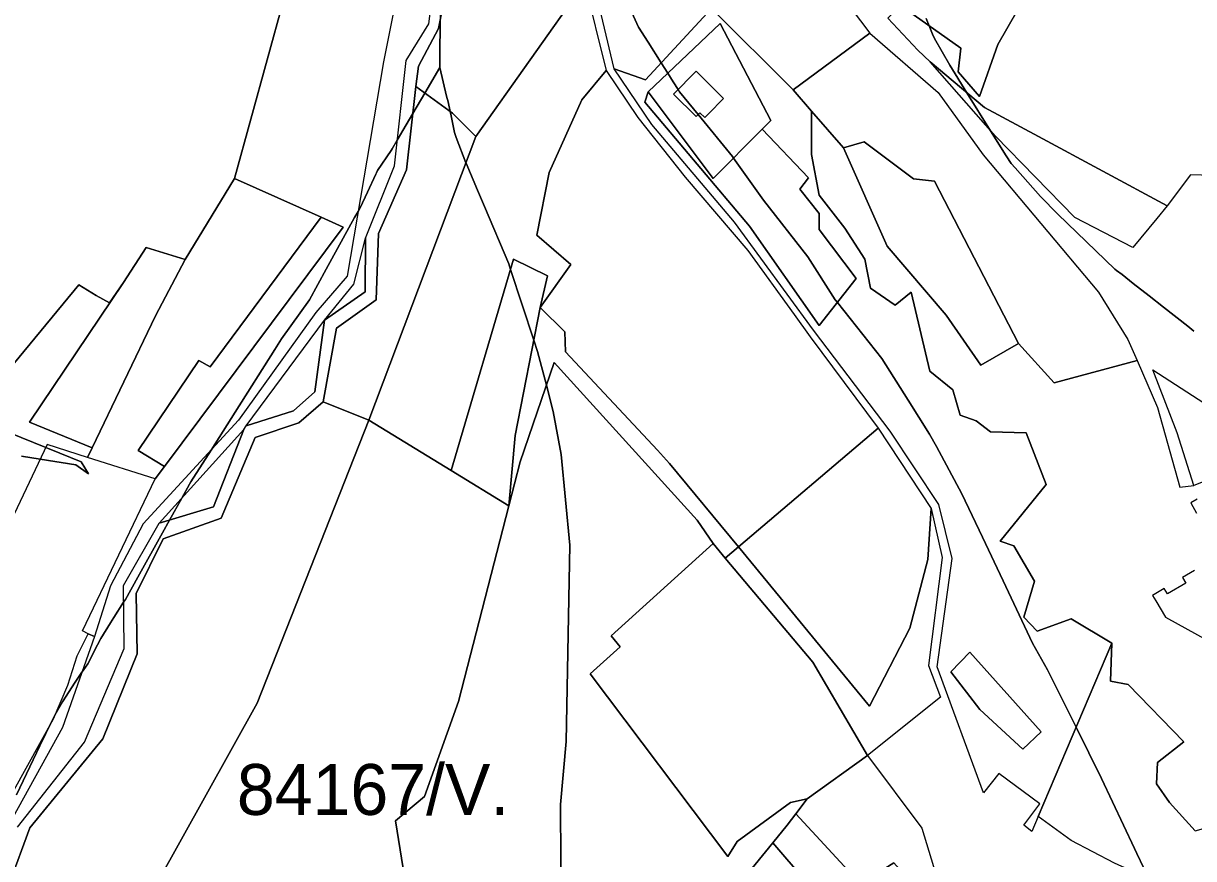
# Model space of a CAD drawing. Extents: x -477304 to -465429, y -1159113 to -1149210.
# Drawn here: x -469198.1 to -468853.2, y -1156707.3 to -1156461.1 of the extents above; entities that cross this region are included whole.
import ezdxf

# ---------------------------------------------------------------- set-up
doc = ezdxf.new("R2010")
doc.units = 0
for name, color, linetype in [('BPEJ_s', 7, 'Continuous'), ('PUPFL_s', 7, 'Continuous'), ('trav_porost_s', 7, 'Continuous'), ('voda_s', 7, 'Continuous'), ('zahrada_s', 7, 'Continuous')]:
    doc.layers.add(name, color=color, linetype=linetype)

msp = doc.modelspace()

# ---------------------------------------------------------------- linework, layer by layer
at = {"layer": 'BPEJ_s'}
for points in [[(-469088.73, -1156341.71), (-469090.32, -1156350.09), (-469099.98, -1156350.68), (-469111.82, -1156419.21), (-469135.82, -1156506.85), (-469150.4, -1156530.72), (-469161.85, -1156527.2), (-469168.62, -1156537.49), (-469172.66, -1156543.49), (-469176.61, -1156541.29), (-469181.77, -1156538.17), (-469209.17, -1156571.32)], [(-469209.17, -1156571.32), (-469181.77, -1156538.17), (-469176.61, -1156541.29), (-469172.66, -1156543.49), (-469168.62, -1156537.49), (-469161.85, -1156527.2), (-469150.4, -1156530.72), (-469135.82, -1156506.85), (-469111.82, -1156419.21), (-469099.98, -1156350.68), (-469090.32, -1156350.09), (-469088.73, -1156341.71), (-469086.67, -1156348.27), (-469083.96, -1156356.88), (-469082.09, -1156367.89), (-469082.02, -1156369.17), (-469081.94, -1156370.84), (-469081.71, -1156372.09), (-469078.22, -1156391.05), (-469076.83, -1156398.59), (-469076.8, -1156398.76), (-469075.95, -1156406.8)], [(-469075.95, -1156406.8), (-469075.95, -1156415.91), (-469075.95, -1156421.13), (-469075.95, -1156422.73), (-469075.95, -1156426.25), (-469075.51, -1156430), (-469075.1, -1156433.44), (-469075.14, -1156439.32), (-469075.15, -1156440.35), (-469075.23, -1156455.02), (-469075.25, -1156457.64), (-469075.27, -1156460.13), (-469075.27, -1156461.76), (-469075.28, -1156463.47), (-469075.31, -1156467.7), (-469075.32, -1156469.18), (-469075.35, -1156474.11)], [(-469027.1, -1156439.37), (-469016.74, -1156462.2), (-469013.92, -1156466.66), (-469010.1, -1156472.69), (-469008.14, -1156475.79), (-469006.52, -1156478.33), (-469005.11, -1156480.56), (-469004.68, -1156481.24), (-468999.22, -1156487.93), (-468989.11, -1156500.33), (-468988.79, -1156500.78), (-468985.36, -1156505.59), (-468979.94, -1156513.17), (-468966.83, -1156529.87), (-468958.8, -1156542.56), (-468958.18, -1156543.34), (-468945.05, -1156559.9), (-468937.28, -1156572.21), (-468930.99, -1156582.18), (-468928.95, -1156585.81), (-468921.46, -1156599.82), (-468915.44, -1156612.54), (-468909.34, -1156625.46), (-468900.64, -1156643.86), (-468896.2, -1156651.68), (-468887.82, -1156668.58), (-468880.32, -1156683.71), (-468870.64, -1156704.33), (-468869.92, -1156705.87), (-468867.89, -1156710.17)], [(-468867.89, -1156710.17), (-468869.92, -1156705.87), (-468870.64, -1156704.33), (-468880.32, -1156683.71), (-468887.82, -1156668.58), (-468896.2, -1156651.68), (-468900.64, -1156643.86), (-468909.34, -1156625.46), (-468915.44, -1156612.54), (-468921.46, -1156599.82), (-468928.95, -1156585.81), (-468930.99, -1156582.18), (-468937.28, -1156572.21), (-468945.05, -1156559.9), (-468958.18, -1156543.34), (-468958.8, -1156542.56), (-468966.83, -1156529.87), (-468979.94, -1156513.17), (-468985.36, -1156505.59), (-468988.79, -1156500.78), (-468989.11, -1156500.33), (-468999.22, -1156487.93), (-469004.68, -1156481.24), (-469005.11, -1156480.56), (-469006.52, -1156478.33), (-469008.14, -1156475.79), (-469010.1, -1156472.69), (-469013.92, -1156466.66), (-469016.74, -1156462.2), (-469027.1, -1156439.37)], [(-469039.58, -1156724.85), (-469039.79, -1156691.44), (-469038.1, -1156672.83), (-469037.04, -1156614.89), (-469039.58, -1156588.24), (-469041.9, -1156575.55), (-469043.94, -1156567.78), (-469046.56, -1156557.79), (-469047.64, -1156554.5), (-469054.47, -1156533.65), (-469055.01, -1156531.99), (-469062.17, -1156515.09), (-469064.21, -1156510.28), (-469067.61, -1156502.27), (-469067.64, -1156502.19), (-469070.5, -1156494.71), (-469070.98, -1156493.27), (-469072.02, -1156488.33), (-469072.29, -1156487.08), (-469072.9, -1156484.17), (-469073.37, -1156482.5), (-469075.35, -1156474.11), (-469075.32, -1156469.18), (-469075.31, -1156467.7), (-469075.28, -1156463.47), (-469075.27, -1156461.76), (-469075.27, -1156460.13)], [(-468931.98, -1156459.63), (-468931.13, -1156461.78), (-468930.14, -1156464.27), (-468929.5, -1156465.53), (-468925.07, -1156473.45), (-468920, -1156481.56), (-468913.01, -1156492.75), (-468908.42, -1156500.09), (-468906.93, -1156502.35), (-468905.74, -1156503.7), (-468898.3, -1156512.12), (-468893.19, -1156517.36), (-468876.36, -1156533.51), (-468875.87, -1156533.9), (-468874.26, -1156535.17), (-468870.98, -1156537.75), (-468866.3, -1156541.44), (-468862.05, -1156544.79), (-468854.92, -1156550.39), (-468853.09, -1156551.84)], [(-468853.09, -1156551.84), (-468854.92, -1156550.39), (-468862.05, -1156544.79), (-468866.3, -1156541.44), (-468870.98, -1156537.75), (-468874.26, -1156535.17), (-468875.87, -1156533.9), (-468876.36, -1156533.51), (-468893.19, -1156517.36), (-468898.3, -1156512.12), (-468905.74, -1156503.7), (-468906.93, -1156502.35), (-468908.42, -1156500.09), (-468913.01, -1156492.75), (-468920, -1156481.56), (-468925.07, -1156473.45), (-468929.5, -1156465.53), (-468930.14, -1156464.27), (-468931.13, -1156461.78), (-468931.98, -1156459.63)], [(-469200.1, -1156688.57), (-469193.19, -1156674.05), (-469191.48, -1156670.47), (-469190.32, -1156668.09), (-469188.66, -1156664.7), (-469188.56, -1156664.54), (-469188.47, -1156664.39), (-469186.6, -1156661.09), (-469182.85, -1156655.35), (-469180.83, -1156652.42), (-469180.47, -1156651.92), (-469179.08, -1156649.91), (-469176.24, -1156644.36), (-469175.25, -1156642.43), (-469172.39, -1156637.8), (-469171.43, -1156636.25), (-469168.56, -1156631.75), (-469168.02, -1156630.91), (-469164.39, -1156624.4), (-469157.09, -1156611.3), (-469155, -1156607.56), (-469151.37, -1156601.05), (-469149.08, -1156596.93), (-469148.71, -1156596.27), (-469142.76, -1156586.88), (-469135.71, -1156575.76), (-469124, -1156557.26), (-469121.96, -1156554.05), (-469113.8, -1156542.56), (-469108.84, -1156533.56), (-469100.46, -1156518.35), (-469099.46, -1156516.54), (-469098.86, -1156515.46), (-469096.69, -1156510.84), (-469094.21, -1156505.55), (-469094.09, -1156505.3), (-469094.03, -1156505.18), (-469093.71, -1156504.5), (-469089.73, -1156498.56), (-469089.4, -1156498.08), (-469087.91, -1156495.54), (-469085.25, -1156491), (-469083.32, -1156487.7), (-469079.78, -1156481.66), (-469075.35, -1156474.11), (-469073.37, -1156482.5), (-469072.9, -1156484.17), (-469072.29, -1156487.08), (-469072.02, -1156488.33), (-469070.98, -1156493.27), (-469070.5, -1156494.71), (-469067.64, -1156502.19), (-469067.61, -1156502.27), (-469064.21, -1156510.28), (-469062.17, -1156515.09), (-469055.01, -1156531.99), (-469054.47, -1156533.65), (-469047.64, -1156554.5), (-469046.56, -1156557.79)], [(-469075.35, -1156474.11), (-469079.78, -1156481.66), (-469083.32, -1156487.7), (-469085.25, -1156491), (-469087.91, -1156495.54), (-469089.4, -1156498.08), (-469089.73, -1156498.56), (-469093.71, -1156504.5), (-469094.03, -1156505.18), (-469094.09, -1156505.3), (-469094.21, -1156505.55), (-469096.69, -1156510.84), (-469098.86, -1156515.46), (-469099.46, -1156516.54), (-469100.46, -1156518.35), (-469108.84, -1156533.56), (-469113.8, -1156542.56), (-469121.96, -1156554.05), (-469124, -1156557.26), (-469135.71, -1156575.76), (-469142.76, -1156586.88), (-469148.71, -1156596.27), (-469149.08, -1156596.93), (-469151.37, -1156601.05), (-469155, -1156607.56), (-469157.09, -1156611.3), (-469164.39, -1156624.4), (-469168.02, -1156630.91), (-469168.56, -1156631.75), (-469171.43, -1156636.25), (-469172.39, -1156637.8), (-469175.25, -1156642.43), (-469176.24, -1156644.36), (-469179.08, -1156649.91), (-469180.47, -1156651.92), (-469180.83, -1156652.42), (-469182.85, -1156655.35), (-469186.6, -1156661.09), (-469188.47, -1156664.39), (-469188.56, -1156664.54), (-469188.66, -1156664.7), (-469190.32, -1156668.09), (-469191.48, -1156670.47), (-469193.19, -1156674.05), (-469200.1, -1156688.57)], [(-469046.56, -1156557.79), (-469043.94, -1156567.78), (-469041.9, -1156575.55), (-469039.58, -1156588.24), (-469037.04, -1156614.89), (-469038.1, -1156672.83), (-469039.79, -1156691.44), (-469039.58, -1156724.85), (-469040.21, -1156740.07), (-469039.79, -1156753.61), (-469042.11, -1156761.22), (-469043.74, -1156770.97), (-469045.08, -1156778.98), (-469048.46, -1156810.71), (-469053.32, -1156840.31), (-469055.65, -1156860.61), (-469057.98, -1156871.61), (-469059.88, -1156885.99), (-469061.57, -1156891.91), (-469062.99, -1156902.6), (-469063.55, -1156906.81)], [(-469213.37, -1156577.25), (-469191.5, -1156586.12), (-469187.34, -1156587.8), (-469181.05, -1156590.35), (-469178.94, -1156593.94), (-469182.58, -1156591.27), (-469193.14, -1156589.55), (-469198.6, -1156588.66)], [(-469198.6, -1156588.66), (-469193.14, -1156589.55), (-469182.58, -1156591.27), (-469178.94, -1156593.94), (-469181.05, -1156590.35), (-469187.34, -1156587.8), (-469191.5, -1156586.12), (-469213.37, -1156577.25)]]:
    msp.add_lwpolyline(points, dxfattribs=at)
at = {"layer": 'PUPFL_s'}
msp.add_lwpolyline([(-469126.61, -1156183.67), (-469125.18, -1156187.69), (-469172.37, -1156207.61), (-469185.92, -1156287.93), (-469156.59, -1156276.09), (-469155.78, -1156283.87), (-469078.12, -1156292.19), (-469083.87, -1156316.15), (-469090.32, -1156350.09), (-469099.98, -1156350.68), (-469111.82, -1156419.21), (-469135.82, -1156506.85), (-469150.4, -1156530.72), (-469161.85, -1156527.2), (-469168.62, -1156537.49), (-469196.31, -1156578.63), (-469177.83, -1156586.23), (-469179.18, -1156589.05), (-469191.11, -1156585.29), (-469214.2, -1156633.84)], dxfattribs=at)
for points in [[(-468956.85, -1156452.98), (-468948.65, -1156463.94), (-468971.15, -1156480.71), (-468995.26, -1156456.73), (-468970.04, -1156429.21)], [(-469043.12, -1156505.02), (-469046.78, -1156523.56), (-469036.72, -1156532.15), (-469045.75, -1156544.89), (-469043.62, -1156535.54), (-469053.58, -1156530.64), (-469071.98, -1156592.96), (-469096.28, -1156578.06), (-469064.7, -1156494.41), (-469032.67, -1156449.11), (-469026.36, -1156475.02), (-469033.47, -1156483.61)], [(-468950.29, -1156496.05), (-468956.41, -1156497.75), (-468965.82, -1156486.92), (-468971.15, -1156480.71), (-468948.65, -1156463.94), (-468928.45, -1156481.48), (-468915.24, -1156499.88), (-468881.2, -1156540.37), (-468872.58, -1156554.26), (-468869.83, -1156560.46), (-468894.3, -1156567.07), (-468904.81, -1156555.49), (-468929.59, -1156507.62), (-468935.75, -1156506.96)], [(-469064.7, -1156494.41), (-469096.28, -1156578.06), (-469109.74, -1156572.65), (-469105.82, -1156550.96), (-469094.15, -1156542.64), (-469093.43, -1156523.03), (-469085.12, -1156504.29), (-469082.45, -1156479.72), (-469071.64, -1156487.55)], [(-469071.98, -1156592.96), (-469053.58, -1156530.64), (-469043.62, -1156535.54), (-469045.75, -1156544.89), (-469053.15, -1156582.57), (-469055, -1156603.37)], [(-469069.79, -1156660.99), (-469079.89, -1156689.02), (-469088.39, -1156696.17), (-469086.14, -1156710.31), (-469085.93, -1156738.79), (-469094.05, -1156762.61), (-469107.74, -1156802.74), (-469115.32, -1156819.32), (-469117.83, -1156824.8), (-469160.55, -1156789.31), (-469140.2, -1156746.02), (-469166.51, -1156728.65), (-469129.17, -1156661.54), (-469096.28, -1156578.06), (-469071.98, -1156592.96), (-469055, -1156603.37)], [(-469177.12, -1156641.84), (-469186.53, -1156668.72), (-469202.74, -1156698.07), (-469208.86, -1156695.3), (-469207.68, -1156693.08), (-469204.86, -1156694.33), (-469189.21, -1156666.1), (-469184.97, -1156656.22), (-469182.25, -1156647.54), (-469179.03, -1156641.1)]]:
    msp.add_lwpolyline(points, close=True, dxfattribs=at)
at = {"layer": 'trav_porost_s'}
for points in [[(-469177.12, -1156641.84), (-469179.03, -1156641.1), (-469180.68, -1156640.22), (-469159.21, -1156595.34), (-469156.51, -1156591.72), (-469103.87, -1156521.17), (-469110.36, -1156518.26), (-469135.82, -1156506.85), (-469111.82, -1156419.21), (-469094.15, -1156420.64), (-469089.97, -1156424.94), (-469080.78, -1156402.53), (-469077.92, -1156403.02), (-469068.61, -1156365.3), (-469062.85, -1156329.17), (-469058.75, -1156357.45), (-469067.81, -1156407.41), (-469081.95, -1156422.18), (-469091.97, -1156472.46), (-469102.7, -1156535.62), (-469111.84, -1156546.35), (-469134.68, -1156578.1), (-469162.75, -1156608.61), (-469172.44, -1156626.94)], [(-469044.69, -1156394.17), (-469052.71, -1156384.67), (-469042.8, -1156391.62), (-469036.95, -1156407.56), (-469021.67, -1156422.33), (-469011.41, -1156443.9), (-468995.26, -1156456.73), (-469014.76, -1156477.7), (-469023.95, -1156474.45), (-469030.11, -1156448.31), (-469031.65, -1156434.39), (-469037.13, -1156413.43)], [(-469042.78, -1156432.91), (-469036.93, -1156426.34), (-469033.63, -1156437.08), (-469032.67, -1156449.11), (-469064.7, -1156494.41), (-469071.64, -1156487.55), (-469082.45, -1156479.72), (-469081.6, -1156473.66), (-469075.75, -1156462.63), (-469073.2, -1156449.49), (-469076.22, -1156433.65), (-469075.4, -1156429.43), (-469073.52, -1156426.63), (-469060.68, -1156421.43), (-469054.2, -1156413.13), (-469053.07, -1156388.07), (-469046.5, -1156396.22), (-469042.25, -1156406.68), (-469038.42, -1156419.74), (-469039.16, -1156420.78), (-469046.97, -1156429.36)], [(-468925.6, -1156414.18), (-468907.45, -1156422.18), (-468890.73, -1156432.17), (-468910.84, -1156467.33), (-468916.29, -1156482.64), (-468922.54, -1156475.37), (-468921.82, -1156468.4), (-468939.53, -1156455.8), (-468948.49, -1156449.21), (-468959.41, -1156419.44), (-468952.9, -1156407.5), (-468938.99, -1156410.49)], [(-468934.42, -1156469.02), (-468943.28, -1156459.56), (-468939.53, -1156455.8), (-468921.82, -1156468.4), (-468922.54, -1156475.37), (-468916.29, -1156482.64), (-468910.84, -1156467.33), (-468890.73, -1156432.17), (-468907.45, -1156422.18), (-468902.79, -1156418.57), (-468891.23, -1156409.25), (-468871.28, -1156426.6), (-468798.24, -1156491.49), (-468806.88, -1156498.93), (-468818.86, -1156509.36), (-468831.22, -1156506.42), (-468854.09, -1156505.78), (-468860.99, -1156514.89), (-468898.92, -1156494.39), (-468914.84, -1156485.93), (-468930.84, -1156472.38)], [(-468913.04, -1156581.48), (-468902.57, -1156581.82), (-468896.66, -1156597.02), (-468910.2, -1156613.77), (-468906.14, -1156615.09), (-468900.1, -1156625.57), (-468903.23, -1156636.18), (-468899.24, -1156640.24), (-468889.26, -1156636.67), (-468877.32, -1156643.83), (-468898.99, -1156694.9), (-468900.88, -1156699.35), (-468903.19, -1156697.44), (-468898.53, -1156691.2), (-468910.58, -1156682.27), (-468915.14, -1156688), (-468928.78, -1156650.79), (-468924.35, -1156618.86), (-468928.24, -1156602.9), (-468942.56, -1156581.34), (-468965.25, -1156551.58), (-468988.46, -1156519.73), (-469012.86, -1156490.9), (-469023.95, -1156474.45), (-469014.76, -1156477.7), (-468995.26, -1156456.73), (-468971.15, -1156480.71), (-468965.82, -1156486.92), (-468965.77, -1156499.71), (-468963.54, -1156511.75), (-468955.94, -1156521.48), (-468950.05, -1156530.58), (-468948.37, -1156539.16), (-468941.16, -1156544.2), (-468936.37, -1156540.34), (-468930.95, -1156563.64), (-468924.18, -1156569.17), (-468921.95, -1156576.56), (-468917.25, -1156578.24)], [(-468984.03, -1156520.89), (-468963.49, -1156550.13), (-468952.64, -1156536.27), (-468963.49, -1156521.81), (-468963.53, -1156517.09), (-468969.19, -1156510.01), (-468966.67, -1156506.63), (-468980.37, -1156492.29), (-468977.81, -1156489.7), (-468992.71, -1156461.1), (-469013.91, -1156481.28), (-469014.89, -1156484.29)], [(-468992.71, -1156461.1), (-468977.81, -1156489.7), (-468980.37, -1156492.29), (-468994.74, -1156506.78), (-469013.91, -1156481.28)], [(-468911.58, -1156494.38), (-468930.84, -1156472.38), (-468914.84, -1156485.93), (-468898.92, -1156494.39), (-468860.99, -1156514.89), (-468864.04, -1156518.64), (-468871.04, -1156527.16), (-468888.21, -1156518.32)], [(-469045.75, -1156544.89), (-469036.72, -1156532.15), (-469046.78, -1156523.56), (-469043.12, -1156505.02), (-469033.47, -1156483.61), (-469026.36, -1156475.02), (-469016.96, -1156488.83), (-469003.07, -1156506.42), (-468984.57, -1156528.04), (-468970.91, -1156546.9), (-468966.14, -1156553.48), (-468946.13, -1156580.48), (-468987.32, -1156615.44), (-469007.61, -1156590.86), (-469011.23, -1156586.88), (-469038.3, -1156557.94), (-469038.54, -1156552.01)], [(-468998.7, -1156487.41), (-468997.24, -1156488.86), (-468996.17, -1156487.77), (-468991.69, -1156483.27), (-468999.8, -1156475.21), (-469006.48, -1156481.94), (-468999.83, -1156488.54)], [(-468963.53, -1156517.09), (-468963.49, -1156521.81), (-468952.64, -1156536.27), (-468963.49, -1156550.13), (-468984.03, -1156520.89), (-469014.89, -1156484.29), (-469013.91, -1156481.28), (-468994.74, -1156506.78), (-468980.37, -1156492.29), (-468966.67, -1156506.63), (-468969.19, -1156510.01)], [(-468943.45, -1156526.78), (-468956.41, -1156497.75), (-468950.29, -1156496.05), (-468935.75, -1156506.96), (-468929.59, -1156507.62), (-468904.81, -1156555.49), (-468915.93, -1156561.83), (-468926.08, -1156547.08)], [(-469177.83, -1156586.23), (-469159.18, -1156547.32), (-469150.4, -1156530.72), (-469135.82, -1156506.85), (-469110.36, -1156518.26), (-469143.08, -1156562.33), (-469146.33, -1156560.51), (-469164.3, -1156586.97), (-469156.51, -1156591.72), (-469159.21, -1156595.34), (-469179.18, -1156589.05)], [(-469156.51, -1156591.72), (-469164.3, -1156586.97), (-469146.33, -1156560.51), (-469143.08, -1156562.33), (-469110.36, -1156518.26), (-469103.87, -1156521.17)], [(-469097.26, -1156524.4), (-469097.37, -1156540.26), (-469109.34, -1156548.6), (-469100.7, -1156537.97)], [(-469196.31, -1156578.63), (-469168.62, -1156537.49), (-469161.85, -1156527.2), (-469150.4, -1156530.72), (-469159.18, -1156547.32), (-469177.83, -1156586.23)], [(-469007.61, -1156590.86), (-468987.32, -1156615.44), (-468991.2, -1156618.74), (-468994.81, -1156614.47), (-468999.48, -1156607.55), (-469041.63, -1156561.05), (-469051.69, -1156590.33), (-469055, -1156603.37), (-469053.15, -1156582.57), (-469045.75, -1156544.89), (-469038.54, -1156552.01), (-469038.3, -1156557.94), (-469011.23, -1156586.88)], [(-469132.38, -1156579.79), (-469109.34, -1156548.6), (-469112.15, -1156569.76), (-469118.45, -1156575.28)], [(-468835.46, -1156590.37), (-468853.12, -1156597.31), (-468858, -1156581.78), (-468865.15, -1156563.2), (-468835.4, -1156582.53), (-468789.15, -1156633.84), (-468801.36, -1156638.78), (-468810.14, -1156622.39)], [(-469164.53, -1156647), (-469164.89, -1156629.2), (-469156.88, -1156613.11), (-469139.82, -1156606.93), (-469129.8, -1156583.15), (-469116.89, -1156578.81), (-469109.74, -1156572.65), (-469096.28, -1156578.06), (-469129.17, -1156661.54), (-469166.51, -1156728.65), (-469177.68, -1156747.49), (-469194.45, -1156734.86), (-469201.9, -1156717.15), (-469202.19, -1156714.63), (-469196.23, -1156698.28), (-469174.69, -1156671.99)], [(-469142.09, -1156603.66), (-469158.08, -1156608.49), (-469133.12, -1156580.79)], [(-468946.13, -1156580.48), (-468930.48, -1156604.07), (-468931.49, -1156619.18), (-468936.79, -1156639.4), (-468948.74, -1156662.42), (-468987.32, -1156615.44)], [(-468930.48, -1156604.07), (-468927.24, -1156618.53), (-468931.35, -1156650.39), (-468927.77, -1156659.76), (-468949.26, -1156676.94), (-468965.44, -1156649.4), (-468991.2, -1156618.74), (-468987.32, -1156615.44), (-468948.74, -1156662.42), (-468936.79, -1156639.4), (-468931.49, -1156619.18)], [(-468949.26, -1156676.94), (-468967.1, -1156689.7), (-468972.02, -1156690.83), (-468987.67, -1156702.29), (-468990.42, -1156706.73), (-469031.01, -1156652.85), (-469022.17, -1156644.88), (-469024.8, -1156641.67), (-468994.81, -1156614.47), (-468991.2, -1156618.74), (-468965.44, -1156649.4)], [(-468865.23, -1156713.77), (-468876.49, -1156708.71), (-468889.25, -1156701.97), (-468898.99, -1156694.9), (-468877.32, -1156643.83), (-468877.67, -1156655.02), (-468872.49, -1156655.98), (-468856.06, -1156672.94), (-468863.86, -1156679.04), (-468864.08, -1156685.34), (-468860.29, -1156690.77), (-468852.76, -1156699.12), (-468847.09, -1156697.61), (-468835.9, -1156710.16), (-468844.67, -1156719.5), (-468845.11, -1156723.88), (-468856.15, -1156724.66), (-468855.64, -1156721.22)], [(-468919.17, -1156646.45), (-468898.09, -1156670), (-468903.47, -1156675.06), (-468916.21, -1156663.38), (-468924.75, -1156652.29)], [(-468924.75, -1156652.29), (-468916.21, -1156663.38), (-468903.47, -1156675.06), (-468898.09, -1156670), (-468919.17, -1156646.45)], [(-468931.27, -1156756.2), (-468938.9, -1156770.8), (-468985.4, -1156712.86), (-468977.22, -1156702.74)]]:
    msp.add_lwpolyline(points, close=True, dxfattribs=at)
for points in [[(-468852.76, -1156699.12), (-468860.29, -1156690.77), (-468864.08, -1156685.34), (-468863.86, -1156679.04), (-468856.06, -1156672.94), (-468872.49, -1156655.98), (-468877.67, -1156655.02), (-468877.32, -1156643.83), (-468889.26, -1156636.67), (-468899.24, -1156640.24), (-468903.23, -1156636.18), (-468900.1, -1156625.57), (-468906.14, -1156615.09), (-468910.2, -1156613.77), (-468896.66, -1156597.02), (-468902.57, -1156581.82), (-468913.04, -1156581.48), (-468917.25, -1156578.24), (-468921.95, -1156576.56), (-468924.18, -1156569.17), (-468930.95, -1156563.64), (-468936.37, -1156540.34), (-468941.16, -1156544.2), (-468948.37, -1156539.16), (-468950.05, -1156530.58), (-468955.94, -1156521.48), (-468963.54, -1156511.75), (-468965.77, -1156499.71), (-468965.82, -1156486.92), (-468956.41, -1156497.75), (-468943.45, -1156526.78), (-468926.08, -1156547.08), (-468915.93, -1156561.83), (-468904.81, -1156555.49), (-468894.3, -1156567.07), (-468869.83, -1156560.46), (-468863.77, -1156574.37), (-468857.22, -1156597.82), (-468853.12, -1156597.31)], [(-469086.14, -1156710.31), (-469088.39, -1156696.17), (-469079.89, -1156689.02), (-469069.79, -1156660.99), (-469055, -1156603.37), (-469051.69, -1156590.33), (-469041.63, -1156561.05), (-468999.48, -1156607.55), (-468994.81, -1156614.47), (-469024.8, -1156641.67), (-469022.17, -1156644.88), (-469031.01, -1156652.85), (-468990.42, -1156706.73), (-468987.67, -1156702.29), (-468972.02, -1156690.83), (-468967.1, -1156689.7), (-468970.45, -1156694.14), (-468972.99, -1156697.51), (-468977.22, -1156702.74), (-468985.4, -1156712.86)], [(-468852.09, -1156601.32), (-468854.03, -1156602.42), (-468852.28, -1156605.52)], [(-468852.87, -1156622.36), (-468856.44, -1156624.49), (-468855.48, -1156626.09), (-468860.88, -1156629.31), (-468861.83, -1156627.71), (-468865.31, -1156629.79), (-468864.35, -1156631.39), (-468861.49, -1156636.18), (-468843.43, -1156646.06)]]:
    msp.add_lwpolyline(points, dxfattribs=at)
at = {"layer": 'voda_s'}
for points in [[(-469199.85, -1156698.07), (-469180.03, -1156673.03), (-469168.42, -1156645.39), (-469168.61, -1156626.79), (-469158.08, -1156608.49), (-469142.09, -1156603.66), (-469133.12, -1156580.79), (-469132.38, -1156579.79), (-469118.45, -1156575.28), (-469112.15, -1156569.76), (-469109.34, -1156548.6), (-469097.37, -1156540.26), (-469097.26, -1156524.4), (-469088.75, -1156503.11), (-469085.31, -1156471.99), (-469078.63, -1156461.24), (-469077.06, -1156449.11)], [(-469073.2, -1156449.49), (-469075.75, -1156462.63), (-469081.6, -1156473.66), (-469082.45, -1156479.72), (-469085.12, -1156504.29), (-469093.43, -1156523.03), (-469094.15, -1156542.64), (-469105.82, -1156550.96), (-469109.74, -1156572.65), (-469116.89, -1156578.81), (-469129.8, -1156583.15), (-469139.82, -1156606.93), (-469156.88, -1156613.11), (-469164.89, -1156629.2), (-469164.53, -1156647), (-469174.69, -1156671.99), (-469196.23, -1156698.28), (-469202.19, -1156714.63)]]:
    msp.add_lwpolyline(points, dxfattribs=at)
at = {"layer": 'zahrada_s'}
for points in [[(-468951.38, -1156714.8), (-468970.45, -1156694.14), (-468967.1, -1156689.7), (-468949.26, -1156676.94), (-468933.27, -1156698.34), (-468926.01, -1156722.22), (-468919.52, -1156724.57), (-468917.56, -1156726.4), (-468918.79, -1156725.83), (-468919.59, -1156727.57), (-468920.05, -1156728.31), (-468927, -1156724.97), (-468941.49, -1156708.61)], [(-468914.05, -1156729.4), (-468924.53, -1156753.57), (-468928.58, -1156759.33), (-468931.27, -1156756.2), (-468977.22, -1156702.74), (-468972.99, -1156697.51), (-468970.45, -1156694.14), (-468951.38, -1156714.8), (-468941.49, -1156708.61), (-468927, -1156724.97), (-468920.05, -1156728.31), (-468919.59, -1156727.57), (-468918.79, -1156725.83), (-468917.56, -1156726.4)]]:
    msp.add_lwpolyline(points, close=True, dxfattribs=at)

# ---------------------------------------------------------------- texts
at = {"layer": 'BPEJ_s'}
msp.add_text('84167/V.', height=15, dxfattribs=at).set_placement((-469135.17, -1156694.46))

doc.saveas('drawing.dxf')
